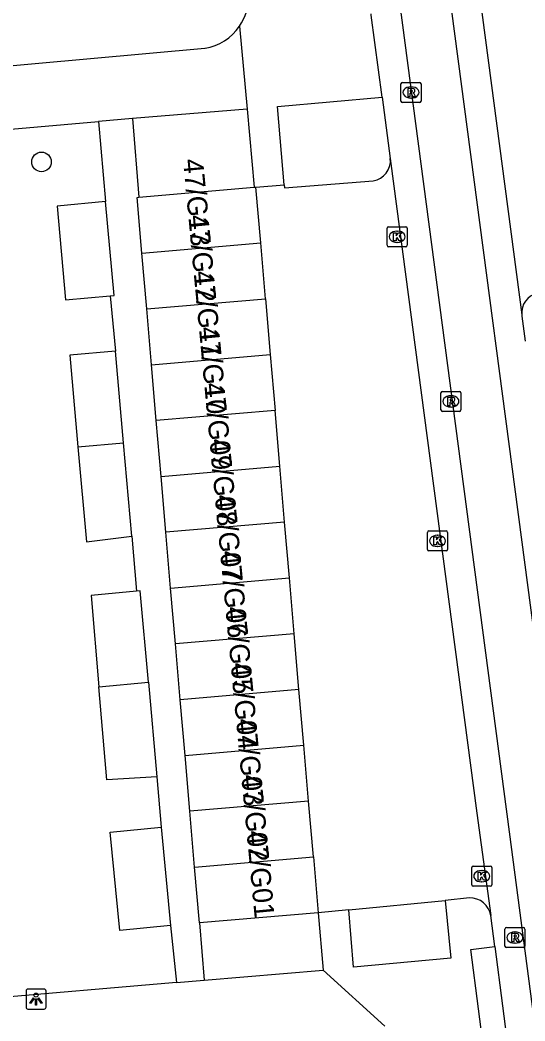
# Model space of a CAD drawing. Extents: x 160557 to 161245, y 385330 to 386505.
# Drawn here: x 161113.92 to 161139.11, y 385523.7 to 385573.59 of the extents above; entities that cross this region are included whole.
import ezdxf

# ---------------------------------------------------------------- set-up
doc = ezdxf.new("R2010")
doc.units = 0
for name, color, linetype in [('IMGEO_Boom', 7, 'Continuous'), ('IMGEO_Kolk', 7, 'Continuous'), ('IMGEO_Lichtpunt', 7, 'Continuous'), ('IMGEO_Pand', 7, 'Continuous'), ('IMGEO_Pand_nummerreeks', 7, 'Continuous'), ('IMGEO_Parkeervlak_open', 7, 'Continuous'), ('IMGEO_Rijbaan_lokaal_gesloten', 7, 'Continuous'), ('IMGEO_Rioolput', 7, 'Continuous'), ('IMGEO_Voetpad_open', 7, 'Continuous')]:
    doc.layers.add(name, color=color, linetype=linetype)

msp = doc.modelspace()

# ---------------------------------------------------------------- linework, layer by layer
at = {"layer": 'IMGEO_Boom'}
msp.add_circle((161114.995, 385566.516), 0.489, dxfattribs=at)
at = {"layer": 'IMGEO_Kolk'}
for p, q in [((161132.237, 385562.359), (161132.237, 385563.211)), ((161132.312, 385563.285), (161133.164, 385563.285)), ((161132.725, 385563.065), (161132.75, 385563.065)), ((161133.238, 385563.211), (161133.238, 385562.359)), ((161132.748, 385562.505), (161132.723, 385562.505)), ((161133.164, 385562.285), (161132.312, 385562.285)), ((161134.248, 385547.201), (161134.248, 385548.053)), ((161134.323, 385548.127), (161135.175, 385548.127)), ((161135.249, 385548.053), (161135.249, 385547.201)), ((161134.736, 385547.907), (161134.761, 385547.907)), ((161135.175, 385547.127), (161134.323, 385547.127)), ((161134.759, 385547.347), (161134.734, 385547.347)), ((161136.456, 385530.491), (161136.456, 385531.343)), ((161136.531, 385531.417), (161137.383, 385531.417)), ((161136.944, 385531.197), (161136.969, 385531.197)), ((161137.457, 385531.343), (161137.457, 385530.491)), ((161136.967, 385530.637), (161136.942, 385530.637)), ((161137.383, 385530.417), (161136.531, 385530.417))]:
    msp.add_line(p, q, dxfattribs=at)
for points in [[(161132.237, 385562.359), (161132.237, 385563.211)], [(161132.312, 385563.285), (161133.164, 385563.285)], [(161132.558, 385562.985), (161132.681, 385562.985), (161132.681, 385562.834), (161132.811, 385562.985), (161132.975, 385562.985), (161132.829, 385562.834), (161132.982, 385562.585), (161132.83, 385562.585), (161132.745, 385562.749), (161132.681, 385562.682), (161132.681, 385562.585), (161132.558, 385562.585), (161132.558, 385562.985)], [(161133.238, 385563.211), (161133.238, 385562.359)], [(161133.164, 385562.285), (161132.312, 385562.285)], [(161134.248, 385547.201), (161134.248, 385548.053)], [(161134.323, 385548.127), (161135.175, 385548.127)], [(161135.249, 385548.053), (161135.249, 385547.201)], [(161134.569, 385547.827), (161134.692, 385547.827), (161134.692, 385547.676), (161134.822, 385547.827), (161134.986, 385547.827), (161134.84, 385547.676), (161134.993, 385547.427), (161134.841, 385547.427), (161134.756, 385547.591), (161134.692, 385547.524), (161134.692, 385547.427), (161134.569, 385547.427), (161134.569, 385547.827)], [(161135.175, 385547.127), (161134.323, 385547.127)], [(161136.456, 385530.491), (161136.456, 385531.343)], [(161136.531, 385531.417), (161137.383, 385531.417)], [(161136.777, 385531.117), (161136.9, 385531.117), (161136.9, 385530.966), (161137.03, 385531.117), (161137.194, 385531.117), (161137.048, 385530.966), (161137.201, 385530.717), (161137.049, 385530.717), (161136.964, 385530.881), (161136.9, 385530.814), (161136.9, 385530.717), (161136.777, 385530.717), (161136.777, 385531.117)], [(161137.457, 385531.343), (161137.457, 385530.491)], [(161137.383, 385530.417), (161136.531, 385530.417)]]:
    msp.add_lwpolyline(points, dxfattribs=at)
for centre, start, end in [((161132.314, 385563.209), 91.552, 178.448), ((161132.314, 385563.209), 91.552, 178.448), ((161133.162, 385563.209), 1.552, 88.448), ((161133.162, 385563.209), 1.552, 88.448), ((161132.314, 385562.361), 181.552, 268.448), ((161132.314, 385562.361), 181.552, 268.448), ((161133.162, 385562.361), 271.552, 358.448), ((161133.162, 385562.361), 271.552, 358.448), ((161134.325, 385548.051), 91.552, 178.448), ((161134.325, 385548.051), 91.552, 178.448), ((161135.173, 385548.051), 1.552, 88.448), ((161135.173, 385548.051), 1.552, 88.448), ((161134.325, 385547.203), 181.552, 268.448), ((161134.325, 385547.203), 181.552, 268.448), ((161135.173, 385547.203), 271.552, 358.448), ((161135.173, 385547.203), 271.552, 358.448), ((161136.533, 385531.341), 91.552, 178.448), ((161136.533, 385531.341), 91.552, 178.448), ((161137.381, 385531.341), 1.552, 88.448), ((161137.381, 385531.341), 1.552, 88.448), ((161136.533, 385530.493), 181.552, 268.448), ((161136.533, 385530.493), 181.552, 268.448), ((161137.381, 385530.493), 271.552, 358.448), ((161137.381, 385530.493), 271.552, 358.448)]:
    msp.add_arc(centre, 0.0765, start, end, dxfattribs=at)
for centre, major_axis, ratio, start_param, end_param in [((161132.724, 385562.785), (-0.387, 0.002), 0.722429, 4.712389, 7.853982), ((161132.749, 385562.785), (-0.39, 0.002), 0.717154, 1.570796, 4.712389), ((161134.735, 385547.627), (-0.387, 0.002), 0.722429, 4.712389, 7.853982), ((161134.76, 385547.627), (-0.39, 0.002), 0.717154, 1.570796, 4.712389), ((161136.943, 385530.917), (-0.387, 0.002), 0.722429, 4.712389, 7.853982), ((161136.968, 385530.917), (-0.39, 0.002), 0.717154, 1.570796, 4.712389)]:
    msp.add_ellipse(centre, major_axis=major_axis, ratio=ratio, start_param=start_param, end_param=end_param, dxfattribs=at)
at = {"layer": 'IMGEO_Lichtpunt'}
for p, q in [((161114.224, 385525.192), (161114.224, 385524.385)), ((161114.224, 385525.192), (161114.224, 385524.385)), ((161115.126, 385525.287), (161114.318, 385525.287)), ((161115.126, 385525.287), (161114.318, 385525.287)), ((161115.22, 385524.385), (161115.22, 385525.192)), ((161115.22, 385524.385), (161115.22, 385525.192)), ((161114.318, 385524.291), (161115.126, 385524.291)), ((161114.318, 385524.291), (161115.126, 385524.291))]:
    msp.add_line(p, q, dxfattribs=at)
for points in [[(161114.598, 385524.856), (161114.637, 385524.828), (161114.449, 385524.566), (161114.411, 385524.593), (161114.598, 385524.856)], [(161114.7, 385524.808), (161114.747, 385524.808), (161114.747, 385524.486), (161114.7, 385524.486), (161114.7, 385524.808)], [(161114.81, 385524.828), (161114.848, 385524.855), (161115.035, 385524.593), (161114.996, 385524.565), (161114.81, 385524.828)]]:
    msp.add_lwpolyline(points, dxfattribs=at)
msp.add_circle((161114.723, 385524.99), 0.0994, dxfattribs=at)
for centre, start, end in [((161114.318, 385525.192), 90, 180), ((161114.318, 385525.192), 90, 180), ((161115.126, 385525.192), 0, 90), ((161115.126, 385525.192), 0, 90), ((161114.318, 385524.385), 180, 270), ((161114.318, 385524.385), 180, 270), ((161115.126, 385524.385), 270, 0), ((161115.126, 385524.385), 270, 360)]:
    msp.add_arc(centre, 0.0946, start, end, dxfattribs=at)
at = {"layer": 'IMGEO_Pand'}
for points in [[(161119.857, 385564.757), (161125.599, 385565.249)], [(161125.599, 385565.249), (161125.69, 385565.257)], [(161125.929, 385562.475), (161125.69, 385565.257)], [(161118.194, 385564.537), (161115.77, 385564.316), (161116.197, 385559.634), (161118.419, 385559.837)], [(161118.419, 385559.837), (161118.621, 385559.855), (161118.194, 385564.537)], [(161120.005, 385561.966), (161119.766, 385564.749), (161119.857, 385564.757)], [(161120.005, 385561.966), (161125.929, 385562.475)], [(161126.168, 385559.693), (161125.929, 385562.475)], [(161120.244, 385559.185), (161120.005, 385561.966)], [(161120.244, 385559.185), (161126.168, 385559.693)], [(161126.168, 385559.693), (161126.407, 385556.912)], [(161120.483, 385556.403), (161120.244, 385559.185)], [(161118.683, 385557.084), (161116.405, 385556.883), (161116.814, 385552.313)], [(161119.087, 385552.518), (161118.683, 385557.084)], [(161120.483, 385556.403), (161126.407, 385556.912)], [(161126.407, 385556.912), (161126.646, 385554.13)], [(161120.721, 385553.621), (161120.483, 385556.403)], [(161126.646, 385554.13), (161120.721, 385553.621)], [(161126.885, 385551.348), (161126.646, 385554.13)], [(161120.96, 385550.839), (161120.721, 385553.621)], [(161116.814, 385552.313), (161119.087, 385552.518)], [(161119.499, 385547.855), (161119.087, 385552.518)], [(161116.814, 385552.313), (161117.238, 385547.582), (161119.499, 385547.855)], [(161120.96, 385550.839), (161126.885, 385551.348)], [(161127.124, 385548.566), (161126.885, 385551.348)], [(161121.199, 385548.058), (161120.96, 385550.839)], [(161127.124, 385548.566), (161121.199, 385548.058)], [(161127.362, 385545.785), (161127.124, 385548.566)], [(161121.438, 385545.276), (161121.199, 385548.058)], [(161121.438, 385545.276), (161127.362, 385545.785)], [(161127.601, 385543.003), (161127.362, 385545.785)], [(161119.733, 385545.125), (161117.474, 385544.913), (161117.861, 385540.356)], [(161120.328, 385540.579), (161119.924, 385545.143), (161119.733, 385545.125)], [(161121.677, 385542.494), (161121.438, 385545.276)], [(161127.601, 385543.003), (161121.677, 385542.494)], [(161127.84, 385540.221), (161127.601, 385543.003)], [(161121.916, 385539.712), (161121.677, 385542.494)], [(161117.861, 385540.356), (161120.328, 385540.579)], [(161120.328, 385540.579), (161120.745, 385535.867)], [(161120.745, 385535.867), (161118.256, 385535.713), (161117.861, 385540.356)], [(161127.84, 385540.221), (161121.916, 385539.712)], [(161128.079, 385537.439), (161127.84, 385540.221)], [(161122.155, 385536.93), (161121.916, 385539.712)], [(161122.155, 385536.93), (161128.079, 385537.439)], [(161128.318, 385534.658), (161128.079, 385537.439)], [(161122.393, 385534.149), (161122.155, 385536.93)], [(161128.318, 385534.658), (161122.393, 385534.149)], [(161128.557, 385531.876), (161128.318, 385534.658)], [(161122.632, 385531.367), (161122.393, 385534.149)], [(161121.438, 385528.456), (161118.897, 385528.212), (161118.427, 385533.11), (161120.968, 385533.354)], [(161120.968, 385533.354), (161121.438, 385528.456)], [(161122.632, 385531.367), (161128.557, 385531.876)], [(161128.557, 385531.876), (161128.796, 385529.094)], [(161122.871, 385528.586), (161122.632, 385531.367)], [(161128.796, 385529.094), (161122.871, 385528.586)]]:
    msp.add_lwpolyline(points, dxfattribs=at)
at = {"layer": 'IMGEO_Parkeervlak_open'}
for points in [[(161127.094, 385565.373), (161127.124, 385565.222), (161131.543, 385565.578)], [(161130.319, 385529.237), (161135.137, 385529.71)]]:
    msp.add_lwpolyline(points, dxfattribs=at)
msp.add_arc((161131.399, 385566.569), 1.001, 278.277, 6.3197, dxfattribs=at)
at = {"layer": 'IMGEO_Rijbaan_lokaal_gesloten'}
for points in [[(161128.787, 385624.365), (161140.522, 385535.764), (161147.193, 385485.072)], [(161144.696, 385484.751), (161142.364, 385502.586), (161138.335, 385533.123), (161129.001, 385603.744), (161126.296, 385624.071)], [(161134.205, 385594.833), (161138.953, 385558.888)], [(161131.983, 385569.741), (161131.444, 385573.829), (161131.436, 385573.892)], [(161131.983, 385569.741), (161132.394, 385566.679)], [(161132.394, 385566.679), (161136.719, 385534.065), (161137.405, 385528.949)], [(161138.953, 385558.888), (161138.961, 385558.833), (161139.116, 385557.587)], [(161137.609, 385527.41), (161137.405, 385528.949)], [(161137.609, 385527.41), (161138.381, 385521.493)]]:
    msp.add_lwpolyline(points, dxfattribs=at)
at = {"layer": 'IMGEO_Rioolput'}
for p, q in [((161132.927, 385569.551), (161132.927, 385570.403)), ((161133.002, 385570.477), (161133.854, 385570.477)), ((161133.928, 385570.403), (161133.928, 385569.551)), ((161133.415, 385570.257), (161133.44, 385570.257)), ((161133.854, 385569.477), (161133.002, 385569.477)), ((161133.438, 385569.697), (161133.413, 385569.697)), ((161134.919, 385554.154), (161134.919, 385555.006)), ((161134.994, 385555.08), (161135.846, 385555.08)), ((161135.92, 385555.006), (161135.92, 385554.154)), ((161135.407, 385554.86), (161135.432, 385554.86)), ((161135.846, 385554.08), (161134.994, 385554.08)), ((161135.43, 385554.3), (161135.405, 385554.3)), ((161138.11, 385527.431), (161138.11, 385528.283)), ((161138.185, 385528.357), (161139.037, 385528.357)), ((161138.598, 385528.137), (161138.623, 385528.137)), ((161139.111, 385528.283), (161139.111, 385527.431)), ((161138.621, 385527.577), (161138.596, 385527.577)), ((161139.037, 385527.357), (161138.185, 385527.357))]:
    msp.add_line(p, q, dxfattribs=at)
for points in [[(161132.927, 385569.551), (161132.927, 385570.403)], [(161133.002, 385570.477), (161133.854, 385570.477)], [(161133.928, 385570.403), (161133.928, 385569.551)], [(161133.516, 385570.175), (161133.264, 385570.177), (161133.264, 385569.777)], [(161133.264, 385569.777), (161133.388, 385569.777), (161133.388, 385569.939), (161133.399, 385569.939)], [(161133.442, 385570.096), (161133.388, 385570.096), (161133.388, 385570.015)], [(161133.388, 385570.015), (161133.44, 385570.015)], [(161133.446, 385569.91), (161133.517, 385569.777), (161133.657, 385569.777), (161133.592, 385569.903)], [(161133.854, 385569.477), (161133.002, 385569.477)], [(161134.919, 385554.154), (161134.919, 385555.006)], [(161134.994, 385555.08), (161135.846, 385555.08)], [(161135.92, 385555.006), (161135.92, 385554.154)], [(161135.508, 385554.778), (161135.256, 385554.78), (161135.256, 385554.38)], [(161135.256, 385554.38), (161135.38, 385554.38), (161135.38, 385554.542), (161135.391, 385554.542)], [(161135.434, 385554.699), (161135.38, 385554.699), (161135.38, 385554.618)], [(161135.38, 385554.618), (161135.432, 385554.618)], [(161135.438, 385554.513), (161135.509, 385554.38), (161135.649, 385554.38), (161135.584, 385554.506)], [(161135.846, 385554.08), (161134.994, 385554.08)], [(161138.11, 385527.431), (161138.11, 385528.283)], [(161138.185, 385528.357), (161139.037, 385528.357)], [(161138.699, 385528.055), (161138.447, 385528.057), (161138.447, 385527.657)], [(161139.111, 385528.283), (161139.111, 385527.431)], [(161138.447, 385527.657), (161138.571, 385527.657), (161138.571, 385527.819), (161138.582, 385527.819)], [(161138.625, 385527.976), (161138.571, 385527.976), (161138.571, 385527.895)], [(161138.571, 385527.895), (161138.623, 385527.895)], [(161138.629, 385527.79), (161138.7, 385527.657), (161138.84, 385527.657), (161138.775, 385527.783)], [(161139.037, 385527.357), (161138.185, 385527.357)]]:
    msp.add_lwpolyline(points, dxfattribs=at)
for centre, radius, start, end in [((161133.004, 385570.401), 0.0765, 91.552, 178.448), ((161133.004, 385570.401), 0.0765, 91.552, 178.448), ((161133.852, 385570.401), 0.0765, 1.552, 88.448), ((161133.852, 385570.401), 0.0765, 1.552, 88.448), ((161133.398, 385569.886), 0.0533, 26.0293, 88.6989), ((161133.424, 385570.204), 0.19, 274.7715, 282.9687), ((161133.448, 385570), 0.0964, 77.0061, 93.1865), ((161133.462, 385570.057), 0.0378, 276.6634, 79.6772), ((161133.515, 385570.065), 0.109, 350.3612, 89.416), ((161133.513, 385570.065), 0.112, 277.5842, 350.9817), ((161133.497, 385569.85), 0.108, 29.5134, 73.7905), ((161133.004, 385569.553), 0.0765, 181.552, 268.448), ((161133.004, 385569.553), 0.0765, 181.552, 268.448), ((161133.852, 385569.553), 0.0765, 271.552, 358.448), ((161133.852, 385569.553), 0.0765, 271.552, 358.448), ((161134.996, 385555.004), 0.0765, 91.552, 178.448), ((161134.996, 385555.004), 0.0765, 91.552, 178.448), ((161135.844, 385555.004), 0.0765, 1.552, 88.448), ((161135.844, 385555.004), 0.0765, 1.552, 88.448), ((161135.39, 385554.489), 0.0533, 26.0293, 88.6989), ((161135.416, 385554.807), 0.19, 274.7715, 282.9687), ((161135.44, 385554.603), 0.0964, 77.0061, 93.1865), ((161135.454, 385554.66), 0.0378, 276.6634, 79.6772), ((161135.507, 385554.668), 0.109, 350.3612, 89.416), ((161135.505, 385554.668), 0.112, 277.5842, 350.9817), ((161135.489, 385554.453), 0.108, 29.5134, 73.7905), ((161134.996, 385554.156), 0.0765, 181.552, 268.448), ((161134.996, 385554.156), 0.0765, 181.552, 268.448), ((161135.844, 385554.156), 0.0765, 271.552, 358.448), ((161135.844, 385554.156), 0.0765, 271.552, 358.448), ((161138.187, 385528.281), 0.0765, 91.552, 178.448), ((161138.187, 385528.281), 0.0765, 91.552, 178.448), ((161138.698, 385527.945), 0.109, 350.3612, 89.416), ((161139.035, 385528.281), 0.0765, 1.552, 88.448), ((161139.035, 385528.281), 0.0765, 1.552, 88.448), ((161138.581, 385527.766), 0.0533, 26.0293, 88.6989), ((161138.607, 385528.084), 0.19, 274.7715, 282.9687), ((161138.631, 385527.88), 0.0964, 77.0061, 93.1865), ((161138.645, 385527.937), 0.0378, 276.6634, 79.6772), ((161138.696, 385527.945), 0.112, 277.5842, 350.9817), ((161138.68, 385527.73), 0.108, 29.5134, 73.7905), ((161138.187, 385527.433), 0.0765, 181.552, 268.448), ((161138.187, 385527.433), 0.0765, 181.552, 268.448), ((161139.035, 385527.433), 0.0765, 271.552, 358.448), ((161139.035, 385527.433), 0.0765, 271.552, 358.448)]:
    msp.add_arc(centre, radius, start, end, dxfattribs=at)
for centre, major_axis, ratio, start_param, end_param in [((161133.414, 385569.977), (-0.387, 0.002), 0.722429, 4.712389, 7.853982), ((161133.439, 385569.977), (-0.39, 0.002), 0.717154, 1.570796, 4.712389), ((161135.406, 385554.58), (-0.387, 0.002), 0.722429, 4.712389, 7.853982), ((161135.431, 385554.58), (-0.39, 0.002), 0.717154, 1.570796, 4.712389), ((161138.597, 385527.857), (-0.387, 0.002), 0.722429, 4.712389, 7.853982), ((161138.622, 385527.857), (-0.39, 0.002), 0.717154, 1.570796, 4.712389)]:
    msp.add_ellipse(centre, major_axis=major_axis, ratio=ratio, start_param=start_param, end_param=end_param, dxfattribs=at)
at = {"layer": 'IMGEO_Voetpad_open'}
for points in [[(161124.872, 385573.283), (161125.249, 385569.151)], [(161080.619, 385568.341), (161123.151, 385572.178)], [(161127.094, 385565.373), (161126.77, 385569.281), (161131.983, 385569.741)], [(161125.249, 385569.151), (161119.53, 385568.676)], [(161125.249, 385569.151), (161125.599, 385565.249)], [(161098.796, 385566.874), (161117.833, 385568.528)], [(161119.53, 385568.676), (161117.833, 385568.528)], [(161117.833, 385568.528), (161118.194, 385564.537)], [(161119.53, 385568.676), (161119.857, 385564.757)], [(161125.69, 385565.257), (161127.094, 385565.373)], [(161118.419, 385559.837), (161118.683, 385557.084)], [(161119.499, 385547.855), (161119.733, 385545.125)], [(161120.745, 385535.867), (161120.968, 385533.354)], [(161135.137, 385529.71), (161135.418, 385526.832), (161130.558, 385526.389), (161130.319, 385529.237)], [(161136.341, 385529.83), (161135.137, 385529.71)], [(161130.319, 385529.237), (161128.796, 385529.094)], [(161128.796, 385529.094), (161129.051, 385526.24)], [(161122.871, 385528.586), (161123.108, 385525.73)], [(161121.438, 385528.456), (161121.73, 385525.612)], [(161138.381, 385521.493), (161137.18, 385521.344), (161136.42, 385527.265), (161137.609, 385527.41)], [(161123.108, 385525.73), (161129.051, 385526.24)], [(161129.051, 385526.24), (161132.125, 385523.449)], [(161121.73, 385525.612), (161102.391, 385523.95)], [(161121.73, 385525.612), (161123.108, 385525.73)]]:
    msp.add_lwpolyline(points, dxfattribs=at)
for centre, radius, start, end in [((161122.707, 385574.757), 2.619, 325.7495, 0.7405), ((161122.713, 385574.753), 2.612, 279.659, 325.7475), ((161139.948, 385558.989), 1, 102.4116, 185.8123), ((161136.382, 385528.796), 1.035, 8.5052, 92.2448)]:
    msp.add_arc(centre, radius, start, end, dxfattribs=at)

# ---------------------------------------------------------------- texts
at = {"layer": 'IMGEO_Pand_nummerreeks'}
for s, rotation, p in [('47/G13', 275.4085, (161122.051, 385566.633)), ('47/G12', 275.4102, (161122.315, 385563.843)), ('47/G11', 275.4102, (161122.58, 385561.053)), ('47/G10', 275.4102, (161122.844, 385558.264)), ('47/G09', 275.4102, (161123.108, 385555.475)), ('47/G08', 275.4102, (161123.372, 385552.685)), ('47/G07', 275.4102, (161123.636, 385549.896)), ('47/G06', 275.4102, (161123.901, 385547.106)), ('47/G05', 275.4102, (161124.165, 385544.317)), ('47/G04', 275.4102, (161124.429, 385541.527)), ('47/G03', 275.4102, (161124.693, 385538.738)), ('47/G02', 275.4102, (161124.957, 385535.949)), ('47/G01', 275.4102, (161125.221, 385533.159))]:
    msp.add_text(s, height=1, rotation=rotation, dxfattribs=at).set_placement(p)

doc.saveas('drawing.dxf')
